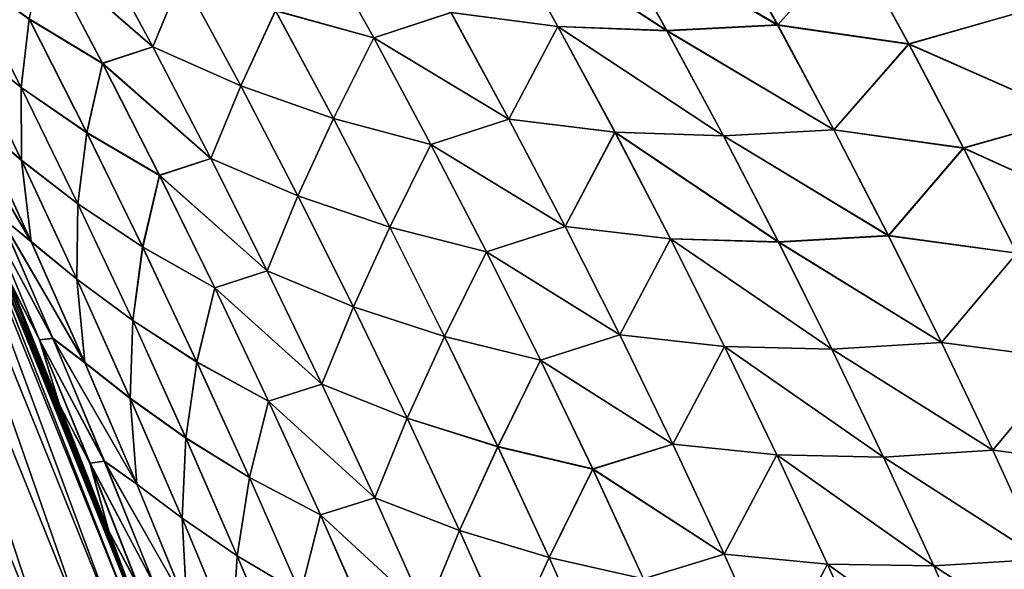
# Model space of a CAD drawing. Header units: metres. Extents: x -24 to 72, y -247 to 22.
# Tile 504 of 573: x 20.85 to 23.25, y 7.81 to 9.15. Entities that reach past the tile are written whole.
import ezdxf

# ---------------------------------------------------------------- set-up
doc = ezdxf.new("R2010")
doc.units = ezdxf.units.M
doc.layers.add('solid_509589_MEDIA_SW0001', color=7, linetype='CONTINUOUS')

msp = doc.modelspace()

# ---------------------------------------------------------------- linework, layer by layer
at = {"layer": 'solid_509589_MEDIA_SW0001'}
for points in [[(22.02066, 9.390613, 63.557362), (22.163872, 9.134949, 63.470268), (21.903521, 9.169097, 63.189781)], [(21.903809, 9.169229, 105.81076), (22.164143, 9.135214, 105.530151), (22.020956, 9.39102, 105.443146)], [(22.42967, 9.12434, 63.743595), (22.163872, 9.134949, 63.470268), (22.02066, 9.390613, 63.557362)], [(22.287914, 9.378455, 63.834629), (22.42967, 9.12434, 63.743595), (22.02066, 9.390613, 63.557362)], [(22.020956, 9.39102, 105.443146), (22.429943, 9.124721, 105.256714), (22.288227, 9.378981, 105.165741)], [(22.020956, 9.39102, 105.443146), (22.164143, 9.135214, 105.530151), (22.429943, 9.124721, 105.256714)], [(22.559044, 9.391588, 64.105431), (22.699715, 9.138352, 64.010101), (22.287914, 9.378455, 63.834629)], [(22.288227, 9.378981, 105.165741), (22.699986, 9.138881, 104.990089), (22.55937, 9.392266, 104.894798)], [(22.881985, 9.343307, 64.335266), (22.699715, 9.138352, 64.010101), (22.559044, 9.391588, 64.105431)], [(22.55937, 9.392266, 104.894798), (22.699986, 9.138881, 104.990089), (22.882429, 9.343886, 104.664894)], [(21.571869, 9.365022, 62.944424), (21.715103, 9.10707, 62.866211), (21.475967, 9.17325, 62.569386)], [(21.475996, 9.173627, 106.431198), (21.715233, 9.107334, 106.134308), (21.571995, 9.365422, 106.056229)], [(21.903521, 9.169097, 63.189781), (21.715103, 9.10707, 62.866211), (21.571869, 9.365022, 62.944424)], [(21.571995, 9.365422, 106.056229), (21.715233, 9.107334, 106.134308), (21.903809, 9.169229, 105.81076)], [(22.699715, 9.138352, 64.010101), (22.42967, 9.12434, 63.743595), (22.287914, 9.378455, 63.834629)], [(22.288227, 9.378981, 105.165741), (22.429943, 9.124721, 105.256714), (22.699986, 9.138881, 104.990089)], [(20.911449, 9.316534, 107.404778), (21.176882, 9.085365, 107.116028), (21.031399, 9.35619, 107.04866)], [(21.031446, 9.355807, 61.952156), (21.176893, 9.085114, 61.884579), (20.911669, 9.315918, 61.59597)], [(21.031399, 9.35619, 107.04866), (21.176882, 9.085365, 107.116028), (21.247686, 9.256873, 106.736099)], [(21.247643, 9.256596, 62.264618), (21.176893, 9.085114, 61.884579), (21.031446, 9.355807, 61.952156)], [(22.881985, 9.343307, 64.335266), (23.01922, 9.092092, 64.236984), (22.699715, 9.138352, 64.010101)], [(22.699986, 9.138881, 104.990089), (23.019587, 9.092525, 104.763153), (22.882429, 9.343886, 104.664894)], [(23.288431, 9.169052, 64.494072), (23.01922, 9.092092, 64.236984), (22.881985, 9.343307, 64.335266)], [(22.882429, 9.343886, 104.664894), (23.019587, 9.092525, 104.763153), (23.289181, 9.168988, 104.506226)], [(20.874971, 9.153642, 107.792473), (21.054295, 9.045064, 107.467491), (20.911449, 9.316534, 107.404778)], [(20.911669, 9.315918, 61.59597), (21.054466, 9.044581, 61.533028), (20.875202, 9.153076, 61.208134)], [(20.911449, 9.316534, 107.404778), (21.054295, 9.045064, 107.467491), (21.176882, 9.085365, 107.116028)], [(21.176893, 9.085114, 61.884579), (21.054466, 9.044581, 61.533028), (20.911669, 9.315918, 61.59597)], [(20.713997, 9.268438, 108.124588), (20.856005, 8.986139, 108.180634), (20.874971, 9.153642, 107.792473)], [(20.717659, 9.096659, 108.517227), (20.856005, 8.986139, 108.180634), (20.713997, 9.268438, 108.124588)], [(20.7141, 9.268147, 60.876175), (20.856062, 8.98597, 60.819859), (20.717566, 9.096814, 60.483387)], [(20.875202, 9.153076, 61.208134), (20.856062, 8.98597, 60.819859), (20.7141, 9.268147, 60.876175)], [(21.176882, 9.085365, 107.116028), (21.391041, 8.990177, 106.806366), (21.247686, 9.256873, 106.736099)], [(21.247643, 9.256596, 62.264618), (21.390978, 8.990026, 62.194172), (21.176893, 9.085114, 61.884579)], [(21.475967, 9.17325, 62.569386), (21.390978, 8.990026, 62.194172), (21.247643, 9.256596, 62.264618)], [(21.247686, 9.256873, 106.736099), (21.391041, 8.990177, 106.806366), (21.475996, 9.173627, 106.431198)], [(21.475967, 9.17325, 62.569386), (21.617268, 8.91029, 62.495934), (21.390978, 8.990026, 62.194172)], [(21.391041, 8.990177, 106.806366), (21.617304, 8.91054, 106.504494), (21.475996, 9.173627, 106.431198)], [(21.715103, 9.10707, 62.866211), (21.617268, 8.91029, 62.495934), (21.475967, 9.17325, 62.569386)], [(21.475996, 9.173627, 106.431198), (21.617304, 8.91054, 106.504494), (21.715233, 9.107334, 106.134308)], [(21.903521, 9.169097, 63.189781), (22.044636, 8.909135, 63.108009), (21.715103, 9.10707, 62.866211)], [(21.715233, 9.107334, 106.134308), (22.044897, 8.909142, 105.892418), (21.903809, 9.169229, 105.81076)], [(22.163872, 9.134949, 63.470268), (22.044636, 8.909135, 63.108009), (21.903521, 9.169097, 63.189781)], [(21.903809, 9.169229, 105.81076), (22.044897, 8.909142, 105.892418), (22.164143, 9.135214, 105.530151)], [(23.288431, 9.169052, 64.494072), (23.422056, 8.914513, 64.392632), (23.01922, 9.092092, 64.236984)], [(23.019587, 9.092525, 104.763153), (23.422678, 8.914325, 104.607643), (23.289181, 9.168988, 104.506226)], [(-21.143084, 7.695483), (-20.554821, 9.151412), (21.143084, 7.695483)], [(-20.554821, 9.151412), (20.554821, 9.151412), (21.143084, 7.695483)], [(20.541016, 9.14545, 130.963501), (20.499918, 9.127151, 131.192184), (21.08666, 7.674917, 131.192184)], [(21.128933, 7.690302, 130.963501), (20.554773, 9.151574, 130.73114), (20.541016, 9.14545, 130.963501)], [(21.128933, 7.690302, 130.963501), (20.541016, 9.14545, 130.963501), (21.08666, 7.674917, 131.192184)], [(20.58107, 9.09228, 109.90226), (20.554773, 9.151574, 130.73114), (21.143084, 7.695453, 130.73114)], [(21.128933, 7.690302, 130.963501), (21.143084, 7.695453, 130.73114), (20.554773, 9.151574, 130.73114)], [(21.100451, 7.811593, 58.638317), (21.143084, 7.695483), (20.554821, 9.151412)], [(21.003748, 8.067995, 58.722797), (21.100451, 7.811593, 58.638317), (20.554821, 9.151412)], [(20.90288, 8.32584, 58.811298), (21.003748, 8.067995, 58.722797), (20.554821, 9.151412)], [(20.798742, 8.582677, 58.90332), (20.90288, 8.32584, 58.811298), (20.554821, 9.151412)], [(20.856005, 8.986139, 108.180634), (21.015507, 8.876133, 107.851128), (20.874971, 9.153642, 107.792473)], [(20.875202, 9.153076, 61.208134), (21.01569, 8.875694, 61.149239), (20.856062, 8.98597, 60.819859)], [(20.874971, 9.153642, 107.792473), (21.015507, 8.876133, 107.851128), (21.054295, 9.045064, 107.467491)], [(21.054466, 9.044581, 61.533028), (21.01569, 8.875694, 61.149239), (20.875202, 9.153076, 61.208134)], [(20.499918, 9.127151, 131.192184), (20.432171, 9.096989, 131.413147), (21.016973, 7.649553, 131.413147)], [(21.08666, 7.674917, 131.192184), (20.499918, 9.127151, 131.192184), (21.016973, 7.649553, 131.413147)], [(22.163872, 9.134949, 63.470268), (22.303242, 8.877099, 63.384933), (22.044636, 8.909135, 63.108009)], [(22.044897, 8.909142, 105.892418), (22.303473, 8.877237, 105.615395), (22.164143, 9.135214, 105.530151)], [(22.567623, 8.867936, 63.6544), (22.303242, 8.877099, 63.384933), (22.163872, 9.134949, 63.470268)], [(22.42967, 9.12434, 63.743595), (22.567623, 8.867936, 63.6544), (22.163872, 9.134949, 63.470268)], [(22.164143, 9.135214, 105.530151), (22.567842, 8.868186, 105.34584), (22.429943, 9.124721, 105.256714)], [(22.164143, 9.135214, 105.530151), (22.303473, 8.877237, 105.615395), (22.567842, 8.868186, 105.34584)], [(22.699715, 9.138352, 64.010101), (22.836611, 8.882719, 63.916714), (22.42967, 9.12434, 63.743595)], [(22.836611, 8.882719, 63.916714), (22.567623, 8.867936, 63.6544), (22.42967, 9.12434, 63.743595)], [(22.429943, 9.124721, 105.256714), (22.836813, 8.883113, 105.083427), (22.699986, 9.138881, 104.990089)], [(22.429943, 9.124721, 105.256714), (22.567842, 8.868186, 105.34584), (22.836813, 8.883113, 105.083427)], [(23.01922, 9.092092, 64.236984), (22.836611, 8.882719, 63.916714), (22.699715, 9.138352, 64.010101)], [(22.699986, 9.138881, 104.990089), (22.836813, 8.883113, 105.083427), (23.019587, 9.092525, 104.763153)], [(20.432171, 9.096989, 131.413147), (20.338911, 9.055467, 131.622665), (20.921043, 7.614637, 131.622665)], [(21.016973, 7.649553, 131.413147), (20.432171, 9.096989, 131.413147), (20.921043, 7.614637, 131.622665)], [(20.717566, 9.096814, 60.483387), (20.856483, 8.80852, 60.430981), (20.744984, 8.904463, 60.089424)], [(20.856062, 8.98597, 60.819859), (20.856483, 8.80852, 60.430981), (20.717566, 9.096814, 60.483387)], [(20.717659, 9.096659, 108.517227), (20.856611, 8.808263, 108.569351), (20.856005, 8.986139, 108.180634)], [(20.745173, 8.904067, 108.910957), (20.856611, 8.808263, 108.569351), (20.717659, 9.096659, 108.517227)], [(21.715103, 9.10707, 62.866211), (21.854486, 8.84718, 62.789585), (21.617268, 8.91029, 62.495934)], [(21.617304, 8.91054, 106.504494), (21.854607, 8.847322, 106.2108), (21.715233, 9.107334, 106.134308)], [(22.044636, 8.909135, 63.108009), (21.854486, 8.84718, 62.789585), (21.715103, 9.10707, 62.866211)], [(21.715233, 9.107334, 106.134308), (21.854607, 8.847322, 106.2108), (22.044897, 8.909142, 105.892418)], [(20.691313, 8.838528, 110.000809), (20.58107, 9.09228, 109.90226), (21.143084, 7.695453, 130.73114)], [(21.054295, 9.045064, 107.467491), (21.3183, 8.812891, 107.181931), (21.176882, 9.085365, 107.116028)], [(21.176893, 9.085114, 61.884579), (21.318293, 8.81276, 61.818474), (21.054466, 9.044581, 61.533028)], [(21.176882, 9.085365, 107.116028), (21.3183, 8.812891, 107.181931), (21.391041, 8.990177, 106.806366)], [(21.390978, 8.990026, 62.194172), (21.318293, 8.81276, 61.818474), (21.176893, 9.085114, 61.884579)], [(23.01922, 9.092092, 64.236984), (23.152765, 8.838416, 64.140724), (22.836611, 8.882719, 63.916714)], [(22.836813, 8.883113, 105.083427), (23.153038, 8.83872, 104.85939), (23.019587, 9.092525, 104.763153)], [(23.422056, 8.914513, 64.392632), (23.152765, 8.838416, 64.140724), (23.01922, 9.092092, 64.236984)], [(23.019587, 9.092525, 104.763153), (23.153038, 8.83872, 104.85939), (23.422678, 8.914325, 104.607643)], [(20.921043, 7.614637, 131.622665), (20.338911, 9.055467, 131.622665), (20.800476, 7.570755, 131.817245)], [(21.015507, 8.876133, 107.851128), (21.193144, 8.77209, 107.528816), (21.054295, 9.045064, 107.467491)], [(21.054466, 9.044581, 61.533028), (21.193279, 8.771729, 61.471493), (21.01569, 8.875694, 61.149239)], [(21.054295, 9.045064, 107.467491), (21.193144, 8.77209, 107.528816), (21.3183, 8.812891, 107.181931)], [(21.318293, 8.81276, 61.818474), (21.193279, 8.771729, 61.471493), (21.054466, 9.044581, 61.533028)], [(20.856005, 8.986139, 108.180634), (20.993893, 8.702522, 108.235313), (21.015507, 8.876133, 107.851128)], [(20.856611, 8.808263, 108.569351), (20.993893, 8.702522, 108.235313), (20.856005, 8.986139, 108.180634)], [(20.856062, 8.98597, 60.819859), (20.993912, 8.702462, 60.764927), (20.856483, 8.80852, 60.430981)], [(21.01569, 8.875694, 61.149239), (20.993912, 8.702462, 60.764927), (20.856062, 8.98597, 60.819859)], [(21.390978, 8.990026, 62.194172), (21.530315, 8.7217, 62.125259), (21.318293, 8.81276, 61.818474)], [(21.3183, 8.812891, 107.181931), (21.530384, 8.721737, 106.875099), (21.391041, 8.990177, 106.806366)], [(21.617268, 8.91029, 62.495934), (21.530315, 8.7217, 62.125259), (21.390978, 8.990026, 62.194172)], [(21.391041, 8.990177, 106.806366), (21.530384, 8.721737, 106.875099), (21.617304, 8.91054, 106.504494)], [(20.880093, 8.610505, 60.040989), (20.802567, 8.673184, 59.69315), (20.668308, 8.97068, 59.738792)], [(20.744984, 8.904463, 60.089424), (20.880093, 8.610505, 60.040989), (20.668308, 8.97068, 59.738792)], [(20.668442, 8.970393, 109.261551), (20.880304, 8.610023, 108.959114), (20.745173, 8.904067, 108.910957)], [(20.668442, 8.970393, 109.261551), (20.802731, 8.672808, 109.3069), (20.880304, 8.610023, 108.959114)], [(20.856483, 8.80852, 60.430981), (20.880093, 8.610505, 60.040989), (20.744984, 8.904463, 60.089424)], [(21.617268, 8.91029, 62.495934), (21.75462, 8.645481, 62.424072), (21.530315, 8.7217, 62.125259)], [(21.530384, 8.721737, 106.875099), (21.754652, 8.645616, 106.576202), (21.617304, 8.91054, 106.504494)], [(21.854486, 8.84718, 62.789585), (21.75462, 8.645481, 62.424072), (21.617268, 8.91029, 62.495934)], [(21.617304, 8.91054, 106.504494), (21.754652, 8.645616, 106.576202), (21.854607, 8.847322, 106.2108)], [(22.044636, 8.909135, 63.108009), (22.181812, 8.647085, 63.027992), (21.854486, 8.84718, 62.789585)], [(21.854607, 8.847322, 106.2108), (22.182034, 8.64698, 105.972321), (22.044897, 8.909142, 105.892418)], [(22.303242, 8.877099, 63.384933), (22.181812, 8.647085, 63.027992), (22.044636, 8.909135, 63.108009)], [(22.044897, 8.909142, 105.892418), (22.182034, 8.64698, 105.972321), (22.303473, 8.877237, 105.615395)], [(23.422056, 8.914513, 64.392632), (23.551933, 8.65739, 64.293388), (23.152765, 8.838416, 64.140724)], [(23.153038, 8.83872, 104.85939), (23.552418, 8.657092, 104.706856), (23.422678, 8.914325, 104.607643)], [(20.745173, 8.904067, 108.910957), (20.880304, 8.610023, 108.959114), (20.856611, 8.808263, 108.569351)], [(22.836611, 8.882719, 63.916714), (22.969675, 8.624694, 63.825333), (22.567623, 8.867936, 63.6544)], [(22.567842, 8.868186, 105.34584), (22.969799, 8.624966, 105.174759), (22.836813, 8.883113, 105.083427)], [(23.152765, 8.838416, 64.140724), (22.969675, 8.624694, 63.825333), (22.836611, 8.882719, 63.916714)], [(22.836813, 8.883113, 105.083427), (22.969799, 8.624966, 105.174759), (23.153038, 8.83872, 104.85939)], [(20.993893, 8.702522, 108.235313), (21.15196, 8.597207, 107.908371), (21.015507, 8.876133, 107.851128)], [(21.01569, 8.875694, 61.149239), (21.152105, 8.596883, 61.091766), (20.993912, 8.702462, 60.764927)], [(21.015507, 8.876133, 107.851128), (21.15196, 8.597207, 107.908371), (21.193144, 8.77209, 107.528816)], [(21.193279, 8.771729, 61.471493), (21.152105, 8.596883, 61.091766), (21.01569, 8.875694, 61.149239)], [(22.303242, 8.877099, 63.384933), (22.438717, 8.617064, 63.301434), (22.181812, 8.647085, 63.027992)], [(22.182034, 8.64698, 105.972321), (22.438896, 8.617088, 105.698799), (22.303473, 8.877237, 105.615395)], [(22.701717, 8.609248, 63.567127), (22.438717, 8.617064, 63.301434), (22.303242, 8.877099, 63.384933)], [(22.567623, 8.867936, 63.6544), (22.701717, 8.609248, 63.567127), (22.303242, 8.877099, 63.384933)], [(22.303473, 8.877237, 105.615395), (22.701872, 8.60938, 105.433037), (22.567842, 8.868186, 105.34584)], [(22.303473, 8.877237, 105.615395), (22.438896, 8.617088, 105.698799), (22.701872, 8.60938, 105.433037)], [(22.969675, 8.624694, 63.825333), (22.701717, 8.609248, 63.567127), (22.567623, 8.867936, 63.6544)], [(22.567842, 8.868186, 105.34584), (22.701872, 8.60938, 105.433037), (22.969799, 8.624966, 105.174759)], [(20.697056, 8.82507, 110.005928), (20.691313, 8.838528, 110.000809), (21.143084, 7.695453, 130.73114)], [(21.854486, 8.84718, 62.789585), (21.989973, 8.585349, 62.714626), (21.75462, 8.645481, 62.424072)], [(21.754652, 8.645616, 106.576202), (21.990072, 8.58538, 106.285629), (21.854607, 8.847322, 106.2108)], [(22.181812, 8.647085, 63.027992), (21.989973, 8.585349, 62.714626), (21.854486, 8.84718, 62.789585)], [(21.854607, 8.847322, 106.2108), (21.990072, 8.58538, 106.285629), (22.182034, 8.64698, 105.972321)], [(23.152765, 8.838416, 64.140724), (23.282558, 8.582288, 64.046547), (22.969675, 8.624694, 63.825333)], [(22.969799, 8.624966, 105.174759), (23.28273, 8.582474, 104.953529), (23.153038, 8.83872, 104.85939)], [(23.551933, 8.65739, 64.293388), (23.282558, 8.582288, 64.046547), (23.152765, 8.838416, 64.140724)], [(23.153038, 8.83872, 104.85939), (23.28273, 8.582474, 104.953529), (23.552418, 8.657092, 104.706856)], [(20.798338, 8.583654, 110.095947), (20.697056, 8.82507, 110.005928), (21.143084, 7.695453, 130.73114)], [(20.856483, 8.80852, 60.430981), (20.99122, 8.518993, 60.379982), (20.880093, 8.610505, 60.040989)], [(20.993912, 8.702462, 60.764927), (20.99122, 8.518993, 60.379982), (20.856483, 8.80852, 60.430981)], [(20.856611, 8.808263, 108.569351), (20.991373, 8.518646, 108.620094), (20.993893, 8.702522, 108.235313)], [(20.880304, 8.610023, 108.959114), (20.991373, 8.518646, 108.620094), (20.856611, 8.808263, 108.569351)], [(21.193144, 8.77209, 107.528816), (21.455614, 8.53876, 107.2463), (21.3183, 8.812891, 107.181931)], [(21.318293, 8.81276, 61.818474), (21.455595, 8.538737, 61.753914), (21.193279, 8.771729, 61.471493)], [(21.530315, 8.7217, 62.125259), (21.455595, 8.538737, 61.753914), (21.318293, 8.81276, 61.818474)], [(21.3183, 8.812891, 107.181931), (21.455614, 8.53876, 107.2463), (21.530384, 8.721737, 106.875099)], [(21.15196, 8.597207, 107.908371), (21.327955, 8.497602, 107.588676), (21.193144, 8.77209, 107.528816)], [(21.193279, 8.771729, 61.471493), (21.328066, 8.497352, 61.411434), (21.152105, 8.596883, 61.091766)], [(21.193144, 8.77209, 107.528816), (21.327955, 8.497602, 107.588676), (21.455614, 8.53876, 107.2463)], [(21.455595, 8.538737, 61.753914), (21.328066, 8.497352, 61.411434), (21.193279, 8.771729, 61.471493)], [(21.530315, 8.7217, 62.125259), (21.665611, 8.451612, 62.057945), (21.455595, 8.538737, 61.753914)], [(21.455614, 8.53876, 107.2463), (21.665678, 8.451547, 106.942245), (21.530384, 8.721737, 106.875099)], [(21.75462, 8.645481, 62.424072), (21.665611, 8.451612, 62.057945), (21.530315, 8.7217, 62.125259)], [(21.530384, 8.721737, 106.875099), (21.665678, 8.451547, 106.942245), (21.754652, 8.645616, 106.576202)], [(20.993912, 8.702462, 60.764927), (21.127611, 8.417621, 60.711441), (20.99122, 8.518993, 60.379982)], [(20.991373, 8.518646, 108.620094), (21.127617, 8.417583, 108.288567), (20.993893, 8.702522, 108.235313)], [(20.993893, 8.702522, 108.235313), (21.127617, 8.417583, 108.288567), (21.15196, 8.597207, 107.908371)], [(21.152105, 8.596883, 61.091766), (21.127611, 8.417621, 60.711441), (20.993912, 8.702462, 60.764927)], [(20.802567, 8.673184, 59.69315), (20.93261, 8.374679, 59.64888), (20.773603, 8.670651, 59.333504)], [(20.773603, 8.670651, 59.333504), (20.900652, 8.370866, 59.29248), (20.825279, 8.519058, 58.954659)], [(20.93261, 8.374679, 59.64888), (20.900652, 8.370866, 59.29248), (20.773603, 8.670651, 59.333504)], [(20.773708, 8.670402, 109.66642), (20.932795, 8.374228, 109.350899), (20.802731, 8.672808, 109.3069)], [(20.773708, 8.670402, 109.66642), (20.900784, 8.370542, 109.707169), (20.932795, 8.374228, 109.350899)], [(20.825375, 8.518826, 110.044998), (20.900784, 8.370542, 109.707169), (20.773708, 8.670402, 109.66642)], [(21.01096, 8.315423, 59.993969), (20.93261, 8.374679, 59.64888), (20.802567, 8.673184, 59.69315)], [(20.880093, 8.610505, 60.040989), (21.01096, 8.315423, 59.993969), (20.802567, 8.673184, 59.69315)], [(20.802731, 8.672808, 109.3069), (21.011189, 8.31487, 109.005882), (20.880304, 8.610023, 108.959114)], [(20.802731, 8.672808, 109.3069), (20.932795, 8.374228, 109.350899), (21.011189, 8.31487, 109.005882)], [(21.75462, 8.645481, 62.424072), (21.887981, 8.37882, 62.353878), (21.665611, 8.451612, 62.057945)], [(21.665678, 8.451547, 106.942245), (21.888, 8.378851, 106.646255), (21.754652, 8.645616, 106.576202)], [(21.989973, 8.585349, 62.714626), (21.887981, 8.37882, 62.353878), (21.75462, 8.645481, 62.424072)], [(21.754652, 8.645616, 106.576202), (21.888, 8.378851, 106.646255), (21.990072, 8.58538, 106.285629)], [(22.181812, 8.647085, 63.027992), (22.315001, 8.382944, 62.949802), (21.989973, 8.585349, 62.714626)], [(21.990072, 8.58538, 106.285629), (22.315174, 8.382739, 106.0504), (22.182034, 8.64698, 105.972321)], [(22.438717, 8.617064, 63.301434), (22.315001, 8.382944, 62.949802), (22.181812, 8.647085, 63.027992)], [(22.182034, 8.64698, 105.972321), (22.315174, 8.382739, 106.0504), (22.438896, 8.617088, 105.698799)], [(22.438717, 8.617064, 63.301434), (22.570244, 8.354846, 63.219841), (22.315001, 8.382944, 62.949802)], [(22.315174, 8.382739, 106.0504), (22.570366, 8.354767, 105.780304), (22.438896, 8.617088, 105.698799)], [(22.831898, 8.348276, 63.48185), (22.570244, 8.354846, 63.219841), (22.438717, 8.617064, 63.301434)], [(22.701717, 8.609248, 63.567127), (22.831898, 8.348276, 63.48185), (22.438717, 8.617064, 63.301434)], [(22.438896, 8.617088, 105.698799), (22.831982, 8.348302, 105.51825), (22.701872, 8.60938, 105.433037)], [(22.438896, 8.617088, 105.698799), (22.570366, 8.354767, 105.780304), (22.831982, 8.348302, 105.51825)], [(22.969675, 8.624694, 63.825333), (23.098852, 8.364281, 63.736042), (22.701717, 8.609248, 63.567127)], [(22.701872, 8.60938, 105.433037), (23.098892, 8.364442, 105.264), (22.969799, 8.624966, 105.174759)], [(23.282558, 8.582288, 64.046547), (23.098852, 8.364281, 63.736042), (22.969675, 8.624694, 63.825333)], [(22.969799, 8.624966, 105.174759), (23.098892, 8.364442, 105.264), (23.28273, 8.582474, 104.953529)], [(20.99122, 8.518993, 60.379982), (21.01096, 8.315423, 59.993969), (20.880093, 8.610505, 60.040989)], [(20.880304, 8.610023, 108.959114), (21.011189, 8.31487, 109.005882), (20.991373, 8.518646, 108.620094)], [(21.152105, 8.596883, 61.091766), (21.284407, 8.316643, 61.035789), (21.127611, 8.417621, 60.711441)], [(21.127617, 8.417583, 108.288567), (21.284288, 8.316864, 107.964149), (21.15196, 8.597207, 107.908371)], [(21.15196, 8.597207, 107.908371), (21.284288, 8.316864, 107.964149), (21.327955, 8.497602, 107.588676)], [(21.328066, 8.497352, 61.411434), (21.284407, 8.316643, 61.035789), (21.152105, 8.596883, 61.091766)], [(23.098852, 8.364281, 63.736042), (22.831898, 8.348276, 63.48185), (22.701717, 8.609248, 63.567127)], [(22.701872, 8.60938, 105.433037), (22.831982, 8.348302, 105.51825), (23.098892, 8.364442, 105.264)], [(20.90274, 8.32619, 110.18795), (20.798338, 8.583654, 110.095947), (21.143084, 7.695453, 130.73114)], [(20.825375, 8.518826, 110.044998), (20.798338, 8.583654, 110.095947), (20.90274, 8.32619, 110.18795)], [(20.825279, 8.519058, 58.954659), (20.90288, 8.32584, 58.811298), (20.798742, 8.582677, 58.90332)], [(21.989973, 8.585349, 62.714626), (22.121513, 8.321575, 62.641403), (21.887981, 8.37882, 62.353878)], [(21.888, 8.378851, 106.646255), (22.121582, 8.321506, 106.358734), (21.990072, 8.58538, 106.285629)], [(22.315001, 8.382944, 62.949802), (22.121513, 8.321575, 62.641403), (21.989973, 8.585349, 62.714626)], [(21.990072, 8.58538, 106.285629), (22.121582, 8.321506, 106.358734), (22.315174, 8.382739, 106.0504)], [(23.282558, 8.582288, 64.046547), (23.408543, 8.323712, 63.954548), (23.098852, 8.364281, 63.736042)], [(23.098892, 8.364442, 105.264), (23.408611, 8.323792, 105.045494), (23.28273, 8.582474, 104.953529)], [(21.327955, 8.497602, 107.588676), (21.588778, 8.26297, 107.309074), (21.455614, 8.53876, 107.2463)], [(21.455595, 8.538737, 61.753914), (21.588755, 8.263042, 61.690968), (21.328066, 8.497352, 61.411434)], [(21.665611, 8.451612, 62.057945), (21.588755, 8.263042, 61.690968), (21.455595, 8.538737, 61.753914)], [(21.455614, 8.53876, 107.2463), (21.588778, 8.26297, 107.309074), (21.665678, 8.451547, 106.942245)], [(20.825279, 8.519058, 58.954659), (20.949385, 8.212038, 58.916649), (20.90288, 8.32584, 58.811298)], [(20.900652, 8.370866, 59.29248), (20.949385, 8.212038, 58.916649), (20.825279, 8.519058, 58.954659)], [(20.825375, 8.518826, 110.044998), (20.90274, 8.32619, 110.18795), (20.949501, 8.211741, 110.082756)], [(20.825375, 8.518826, 110.044998), (20.949501, 8.211741, 110.082756), (20.900784, 8.370542, 109.707169)], [(20.99122, 8.518993, 60.379982), (21.121727, 8.228237, 60.330437), (21.01096, 8.315423, 59.993969)], [(21.127611, 8.417621, 60.711441), (21.121727, 8.228237, 60.330437), (20.99122, 8.518993, 60.379982)], [(20.991373, 8.518646, 108.620094), (21.121895, 8.227816, 108.669411), (21.127617, 8.417583, 108.288567)], [(21.011189, 8.31487, 109.005882), (21.121895, 8.227816, 108.669411), (20.991373, 8.518646, 108.620094)], [(21.284288, 8.316864, 107.964149), (21.458685, 8.221605, 107.647018), (21.327955, 8.497602, 107.588676)], [(21.328066, 8.497352, 61.411434), (21.458776, 8.221453, 61.352913), (21.284407, 8.316643, 61.035789)], [(21.327955, 8.497602, 107.588676), (21.458685, 8.221605, 107.647018), (21.588778, 8.26297, 107.309074)], [(21.588755, 8.263042, 61.690968), (21.458776, 8.221453, 61.352913), (21.328066, 8.497352, 61.411434)], [(21.665611, 8.451612, 62.057945), (21.796818, 8.179767, 61.99231), (21.588755, 8.263042, 61.690968)], [(21.588778, 8.26297, 107.309074), (21.796873, 8.179609, 107.007736), (21.665678, 8.451547, 106.942245)], [(21.887981, 8.37882, 62.353878), (21.796818, 8.179767, 61.99231), (21.665611, 8.451612, 62.057945)], [(21.665678, 8.451547, 106.942245), (21.796873, 8.179609, 107.007736), (21.888, 8.378851, 106.646255)], [(21.127611, 8.417621, 60.711441), (21.257107, 8.131452, 60.659451), (21.121727, 8.228237, 60.330437)], [(21.121895, 8.227816, 108.669411), (21.257132, 8.131332, 108.340355), (21.127617, 8.417583, 108.288567)], [(21.284407, 8.316643, 61.035789), (21.257107, 8.131452, 60.659451), (21.127611, 8.417621, 60.711441)], [(21.127617, 8.417583, 108.288567), (21.257132, 8.131332, 108.340355), (21.284288, 8.316864, 107.964149)], [(21.887981, 8.37882, 62.353878), (22.0173, 8.110312, 62.285423), (21.796818, 8.179767, 61.99231)], [(21.796873, 8.179609, 107.007736), (22.017302, 8.11025, 106.714577), (21.888, 8.378851, 106.646255)], [(22.121513, 8.321575, 62.641403), (22.0173, 8.110312, 62.285423), (21.887981, 8.37882, 62.353878)], [(21.888, 8.378851, 106.646255), (22.017302, 8.11025, 106.714577), (22.121582, 8.321506, 106.358734)], [(22.315001, 8.382944, 62.949802), (22.444147, 8.116719, 62.873516), (22.121513, 8.321575, 62.641403)], [(22.121582, 8.321506, 106.358734), (22.444271, 8.116426, 106.126587), (22.315174, 8.382739, 106.0504)], [(22.570244, 8.354846, 63.219841), (22.444147, 8.116719, 62.873516), (22.315001, 8.382944, 62.949802)], [(22.315174, 8.382739, 106.0504), (22.444271, 8.116426, 106.126587), (22.570366, 8.354767, 105.780304)], [(20.93261, 8.374679, 59.64888), (21.05839, 8.075169, 59.606026), (20.900652, 8.370866, 59.29248)], [(20.900652, 8.370866, 59.29248), (21.023525, 8.0702, 59.252823), (20.949385, 8.212038, 58.916649)], [(21.05839, 8.075169, 59.606026), (21.023525, 8.0702, 59.252823), (20.900652, 8.370866, 59.29248)], [(20.900784, 8.370542, 109.707169), (21.058586, 8.07466, 109.393524), (20.932795, 8.374228, 109.350899)], [(20.900784, 8.370542, 109.707169), (21.023672, 8.069818, 109.746605), (21.058586, 8.07466, 109.393524)], [(20.949501, 8.211741, 110.082756), (21.023672, 8.069818, 109.746605), (20.900784, 8.370542, 109.707169)], [(21.137539, 8.019225, 59.948406), (21.05839, 8.075169, 59.606026), (20.93261, 8.374679, 59.64888)], [(21.01096, 8.315423, 59.993969), (21.137539, 8.019225, 59.948406), (20.93261, 8.374679, 59.64888)], [(20.932795, 8.374228, 109.350899), (21.137774, 8.018618, 109.051224), (21.011189, 8.31487, 109.005882)], [(20.932795, 8.374228, 109.350899), (21.058586, 8.07466, 109.393524), (21.137774, 8.018618, 109.051224)], [(22.570244, 8.354846, 63.219841), (22.697773, 8.090452, 63.140232), (22.444147, 8.116719, 62.873516)], [(22.444271, 8.116426, 106.126587), (22.697834, 8.090281, 105.859833), (22.570366, 8.354767, 105.780304)], [(22.958113, 8.085032, 63.39864), (22.697773, 8.090452, 63.140232), (22.570244, 8.354846, 63.219841)], [(22.831898, 8.348276, 63.48185), (22.958113, 8.085032, 63.39864), (22.570244, 8.354846, 63.219841)], [(22.570366, 8.354767, 105.780304), (22.958124, 8.084963, 105.601395), (22.831982, 8.348302, 105.51825)], [(22.570366, 8.354767, 105.780304), (22.697834, 8.090281, 105.859833), (22.958124, 8.084963, 105.601395)], [(23.098852, 8.364281, 63.736042), (23.224087, 8.10149, 63.648914), (22.831898, 8.348276, 63.48185)], [(22.831982, 8.348302, 105.51825), (23.224043, 8.101552, 105.351082), (23.098892, 8.364442, 105.264)], [(23.408543, 8.323712, 63.954548), (23.224087, 8.10149, 63.648914), (23.098852, 8.364281, 63.736042)], [(23.098892, 8.364442, 105.264), (23.224043, 8.101552, 105.351082), (23.408611, 8.323792, 105.045494)], [(23.224087, 8.10149, 63.648914), (22.958113, 8.085032, 63.39864), (22.831898, 8.348276, 63.48185)], [(22.831982, 8.348302, 105.51825), (22.958124, 8.084963, 105.601395), (23.224043, 8.101552, 105.351082)], [(21.003847, 8.067739, 110.276436), (20.90274, 8.32619, 110.18795), (21.143084, 7.695453, 130.73114)], [(20.949501, 8.211741, 110.082756), (20.90274, 8.32619, 110.18795), (21.003847, 8.067739, 110.276436)], [(20.949385, 8.212038, 58.916649), (21.003748, 8.067995, 58.722797), (20.90288, 8.32584, 58.811298)], [(21.121727, 8.228237, 60.330437), (21.137539, 8.019225, 59.948406), (21.01096, 8.315423, 59.993969)], [(21.011189, 8.31487, 109.005882), (21.137774, 8.018618, 109.051224), (21.121895, 8.227816, 108.669411)], [(21.284407, 8.316643, 61.035789), (21.412542, 8.034983, 60.98135), (21.257107, 8.131452, 60.659451)], [(21.257132, 8.131332, 108.340355), (21.412445, 8.035116, 108.018402), (21.284288, 8.316864, 107.964149)], [(21.284288, 8.316864, 107.964149), (21.412445, 8.035116, 108.018402), (21.458685, 8.221605, 107.647018)], [(21.458776, 8.221453, 61.352913), (21.412542, 8.034983, 60.98135), (21.284407, 8.316643, 61.035789)], [(22.121513, 8.321575, 62.641403), (22.249058, 8.055867, 62.569984), (22.0173, 8.110312, 62.285423)], [(22.017302, 8.11025, 106.714577), (22.249094, 8.05571, 106.430038), (22.121582, 8.321506, 106.358734)], [(22.444147, 8.116719, 62.873516), (22.249058, 8.055867, 62.569984), (22.121513, 8.321575, 62.641403)], [(22.121582, 8.321506, 106.358734), (22.249094, 8.05571, 106.430038), (22.444271, 8.116426, 106.126587)], [(23.224043, 8.101552, 105.351082), (23.530634, 8.062693, 105.135216), (23.408611, 8.323792, 105.045494)], [(23.408543, 8.323712, 63.954548), (23.530666, 8.062708, 63.864788), (23.224087, 8.10149, 63.648914)], [(21.458685, 8.221605, 107.647018), (21.717743, 7.985538, 107.370193), (21.588778, 8.26297, 107.309074)], [(21.588755, 8.263042, 61.690968), (21.717724, 7.985692, 61.6297), (21.458776, 8.221453, 61.352913)], [(21.796818, 8.179767, 61.99231), (21.717724, 7.985692, 61.6297), (21.588755, 8.263042, 61.690968)], [(21.588778, 8.26297, 107.309074), (21.717743, 7.985538, 107.370193), (21.796873, 8.179609, 107.007736)], [(20.949385, 8.212038, 58.916649), (21.069233, 7.904223, 58.880005), (21.003748, 8.067995, 58.722797)], [(21.023525, 8.0702, 59.252823), (21.069233, 7.904223, 58.880005), (20.949385, 8.212038, 58.916649)], [(20.949501, 8.211741, 110.082756), (21.003847, 8.067739, 110.276436), (21.069363, 7.90388, 110.119186)], [(20.949501, 8.211741, 110.082756), (21.069363, 7.90388, 110.119186), (21.023672, 8.069818, 109.746605)], [(21.121727, 8.228237, 60.330437), (21.247955, 7.936262, 60.282394), (21.137539, 8.019225, 59.948406)], [(21.257107, 8.131452, 60.659451), (21.247955, 7.936262, 60.282394), (21.121727, 8.228237, 60.330437)], [(21.121895, 8.227816, 108.669411), (21.248129, 7.935784, 108.717255), (21.257132, 8.131332, 108.340355)], [(21.137774, 8.018618, 109.051224), (21.248129, 7.935784, 108.717255), (21.121895, 8.227816, 108.669411)], [(21.412445, 8.035116, 108.018402), (21.585285, 7.944114, 107.703789), (21.458685, 8.221605, 107.647018)], [(21.458776, 8.221453, 61.352913), (21.585367, 7.944045, 61.295982), (21.412542, 8.034983, 60.98135)], [(21.458685, 8.221605, 107.647018), (21.585285, 7.944114, 107.703789), (21.717743, 7.985538, 107.370193)], [(21.717724, 7.985692, 61.6297), (21.585367, 7.944045, 61.295982), (21.458776, 8.221453, 61.352913)], [(21.796818, 8.179767, 61.99231), (21.923883, 7.906177, 61.928406), (21.717724, 7.985692, 61.6297)], [(21.717743, 7.985538, 107.370193), (21.923923, 7.905944, 107.071503), (21.796873, 8.179609, 107.007736)], [(22.0173, 8.110312, 62.285423), (21.923883, 7.906177, 61.928406), (21.796818, 8.179767, 61.99231)], [(21.796873, 8.179609, 107.007736), (21.923923, 7.905944, 107.071503), (22.017302, 8.11025, 106.714577)], [(21.257107, 8.131452, 60.659451), (21.382351, 7.843968, 60.609005), (21.247955, 7.936262, 60.282394)], [(21.248129, 7.935784, 108.717255), (21.382387, 7.843784, 108.390617), (21.257132, 8.131332, 108.340355)], [(21.412542, 8.034983, 60.98135), (21.382351, 7.843968, 60.609005), (21.257107, 8.131452, 60.659451)], [(21.257132, 8.131332, 108.340355), (21.382387, 7.843784, 108.390617), (21.412445, 8.035116, 108.018402)], [(22.444147, 8.116719, 62.873516), (22.569202, 7.848433, 62.799202), (22.249058, 8.055867, 62.569984)], [(22.249094, 8.05571, 106.430038), (22.569273, 7.848066, 106.200806), (22.444271, 8.116426, 106.126587)], [(22.697773, 8.090452, 63.140232), (22.569202, 7.848433, 62.799202), (22.444147, 8.116719, 62.873516)], [(22.444271, 8.116426, 106.126587), (22.569273, 7.848066, 106.200806), (22.697834, 8.090281, 105.859833)], [(22.0173, 8.110312, 62.285423), (22.14253, 7.839977, 62.218769), (21.923883, 7.906177, 61.928406)], [(21.923923, 7.905944, 107.071503), (22.142508, 7.839839, 106.78112), (22.017302, 8.11025, 106.714577)], [(22.249058, 8.055867, 62.569984), (22.14253, 7.839977, 62.218769), (22.0173, 8.110312, 62.285423)], [(22.017302, 8.11025, 106.714577), (22.142508, 7.839839, 106.78112), (22.249094, 8.05571, 106.430038)], [(22.697773, 8.090452, 63.140232), (22.821251, 7.823907, 63.062675), (22.569202, 7.848433, 62.799202)], [(22.569273, 7.848066, 106.200806), (22.821251, 7.823659, 105.937309), (22.697834, 8.090281, 105.859833)], [(23.080309, 7.819541, 63.317577), (22.821251, 7.823907, 63.062675), (22.697773, 8.090452, 63.140232)], [(22.958113, 8.085032, 63.39864), (23.080309, 7.819541, 63.317577), (22.697773, 8.090452, 63.140232)], [(22.697834, 8.090281, 105.859833), (23.080248, 7.819394, 105.682396), (22.958124, 8.084963, 105.601395)], [(22.697834, 8.090281, 105.859833), (22.821251, 7.823659, 105.937309), (23.080248, 7.819394, 105.682396)], [(23.224087, 8.10149, 63.648914), (23.345325, 7.836353, 63.564034), (22.958113, 8.085032, 63.39864)], [(22.958124, 8.084963, 105.601395), (23.3452, 7.836331, 105.435913), (23.224043, 8.101552, 105.351082)], [(23.224043, 8.101552, 105.351082), (23.3452, 7.836331, 105.435913), (23.530634, 8.062693, 105.135216)], [(23.530666, 8.062708, 63.864788), (23.345325, 7.836353, 63.564034), (23.224087, 8.10149, 63.648914)], [(21.069233, 7.904223, 58.880005), (21.100451, 7.811593, 58.638317), (21.003748, 8.067995, 58.722797)], [(21.100733, 7.810831, 110.360893), (21.003847, 8.067739, 110.276436), (21.143084, 7.695453, 130.73114)], [(21.069363, 7.90388, 110.119186), (21.003847, 8.067739, 110.276436), (21.100733, 7.810831, 110.360893)], [(21.05839, 8.075169, 59.606026), (21.179857, 7.774652, 59.564617), (21.023525, 8.0702, 59.252823)], [(21.023525, 8.0702, 59.252823), (21.142181, 7.768649, 59.214539), (21.069233, 7.904223, 58.880005)], [(21.179857, 7.774652, 59.564617), (21.142181, 7.768649, 59.214539), (21.023525, 8.0702, 59.252823)], [(21.023672, 8.069818, 109.746605), (21.180059, 7.774106, 109.434746), (21.058586, 8.07466, 109.393524)], [(21.023672, 8.069818, 109.746605), (21.142334, 7.768228, 109.784691), (21.180059, 7.774106, 109.434746)], [(21.069363, 7.90388, 110.119186), (21.142334, 7.768228, 109.784691), (21.023672, 8.069818, 109.746605)], [(21.259783, 7.721911, 59.904339), (21.179857, 7.774652, 59.564617), (21.05839, 8.075169, 59.606026)], [(21.137539, 8.019225, 59.948406), (21.259783, 7.721911, 59.904339), (21.05839, 8.075169, 59.606026)], [(21.058586, 8.07466, 109.393524), (21.260015, 7.721268, 109.095108), (21.137774, 8.018618, 109.051224)], [(21.058586, 8.07466, 109.393524), (21.180059, 7.774106, 109.434746), (21.260015, 7.721268, 109.095108)], [(23.345325, 7.836353, 63.564034), (23.080309, 7.819541, 63.317577), (22.958113, 8.085032, 63.39864)], [(22.958124, 8.084963, 105.601395), (23.080248, 7.819394, 105.682396), (23.3452, 7.836331, 105.435913)], [(22.142508, 7.839839, 106.78112), (22.372559, 7.788018, 106.499481), (22.249094, 8.05571, 106.430038)], [(22.249058, 8.055867, 62.569984), (22.372559, 7.788247, 62.500435), (22.14253, 7.839977, 62.218769)], [(22.569202, 7.848433, 62.799202), (22.372559, 7.788247, 62.500435), (22.249058, 8.055867, 62.569984)], [(22.249094, 8.05571, 106.430038), (22.372559, 7.788018, 106.499481), (22.569273, 7.848066, 106.200806)], [(21.247955, 7.936262, 60.282394), (21.259783, 7.721911, 59.904339), (21.137539, 8.019225, 59.948406)], [(21.137774, 8.018618, 109.051224), (21.260015, 7.721268, 109.095108), (21.248129, 7.935784, 108.717255)], [(21.412542, 8.034983, 60.98135), (21.536465, 7.751915, 60.928505), (21.382351, 7.843968, 60.609005)], [(21.382387, 7.843784, 108.390617), (21.536379, 7.751979, 108.071091), (21.412445, 8.035116, 108.018402)], [(21.412445, 8.035116, 108.018402), (21.536379, 7.751979, 108.071091), (21.585285, 7.944114, 107.703789)], [(21.585367, 7.944045, 61.295982), (21.536465, 7.751915, 60.928505), (21.412542, 8.034983, 60.98135)], [(21.585285, 7.944114, 107.703789), (21.842459, 7.706482, 107.429588), (21.717743, 7.985538, 107.370193)], [(21.717724, 7.985692, 61.6297), (21.842451, 7.706699, 61.57016), (21.585367, 7.944045, 61.295982)], [(21.923883, 7.906177, 61.928406), (21.842451, 7.706699, 61.57016), (21.717724, 7.985692, 61.6297)], [(21.717743, 7.985538, 107.370193), (21.842459, 7.706482, 107.429588), (21.923923, 7.905944, 107.071503)], [(21.536379, 7.751979, 108.071091), (21.707706, 7.665146, 107.758934), (21.585285, 7.944114, 107.703789)], [(21.585285, 7.944114, 107.703789), (21.707706, 7.665146, 107.758934), (21.842459, 7.706482, 107.429588)], [(21.247955, 7.936262, 60.282394), (21.369858, 7.64307, 60.235886), (21.259783, 7.721911, 59.904339)], [(21.382351, 7.843968, 60.609005), (21.369858, 7.64307, 60.235886), (21.247955, 7.936262, 60.282394)], [(21.248129, 7.935784, 108.717255), (21.370028, 7.642553, 108.763588), (21.382387, 7.843784, 108.390617)], [(21.260015, 7.721268, 109.095108), (21.370028, 7.642553, 108.763588), (21.248129, 7.935784, 108.717255)], [(21.585367, 7.944045, 61.295982), (21.707787, 7.665142, 61.240696), (21.536465, 7.751915, 60.928505)], [(21.842451, 7.706699, 61.57016), (21.707787, 7.665142, 61.240696), (21.585367, 7.944045, 61.295982)], [(21.069233, 7.904223, 58.880005), (21.184786, 7.595602, 58.84473), (21.100451, 7.811593, 58.638317)], [(21.142181, 7.768649, 59.214539), (21.184786, 7.595602, 58.84473), (21.069233, 7.904223, 58.880005)], [(21.069363, 7.90388, 110.119186), (21.100733, 7.810831, 110.360893), (21.184921, 7.595227, 110.154289)], [(21.069363, 7.90388, 110.119186), (21.184921, 7.595227, 110.154289), (21.142334, 7.768228, 109.784691)], [(21.923883, 7.906177, 61.928406), (22.046759, 7.630864, 61.866295), (21.842451, 7.706699, 61.57016)], [(21.842459, 7.706482, 107.429588), (22.046776, 7.630572, 107.133492), (21.923923, 7.905944, 107.071503)], [(22.14253, 7.839977, 62.218769), (22.046759, 7.630864, 61.866295), (21.923883, 7.906177, 61.928406)], [(21.923923, 7.905944, 107.071503), (22.046776, 7.630572, 107.133492), (22.142508, 7.839839, 106.78112)], [(22.569202, 7.848433, 62.799202), (22.690113, 7.57811, 62.726929), (22.372559, 7.788247, 62.500435)], [(22.821251, 7.823907, 63.062675), (22.690113, 7.57811, 62.726929), (22.569202, 7.848433, 62.799202)], [(21.382351, 7.843968, 60.609005), (21.503298, 7.555171, 60.560143), (21.369858, 7.64307, 60.235886)], [(21.370028, 7.642553, 108.763588), (21.503336, 7.554941, 108.439331), (21.382387, 7.843784, 108.390617)], [(21.536465, 7.751915, 60.928505), (21.503298, 7.555171, 60.560143), (21.382351, 7.843968, 60.609005)], [(21.382387, 7.843784, 108.390617), (21.503336, 7.554941, 108.439331), (21.536379, 7.751979, 108.071091)], [(22.14253, 7.839977, 62.218769), (22.263617, 7.567834, 62.153973), (22.046759, 7.630864, 61.866295)], [(22.046776, 7.630572, 107.133492), (22.263567, 7.567638, 106.84581), (22.142508, 7.839839, 106.78112)], [(22.142508, 7.839839, 106.78112), (22.263567, 7.567638, 106.84581), (22.372559, 7.788018, 106.499481)], [(22.372559, 7.788247, 62.500435), (22.263617, 7.567834, 62.153973), (22.14253, 7.839977, 62.218769)], [(22.372559, 7.788018, 106.499481), (22.690128, 7.577689, 106.272995), (22.569273, 7.848066, 106.200806)], [(22.569273, 7.848066, 106.200806), (22.690128, 7.577689, 106.272995), (22.821251, 7.823659, 105.937309)], [(23.080248, 7.819394, 105.682396), (23.462311, 7.568814, 105.51844), (23.3452, 7.836331, 105.435913)], [(23.345325, 7.836353, 63.564034), (23.462515, 7.568902, 63.481468), (23.080309, 7.819541, 63.317577)], [(21.100451, 7.811593, 58.638317), (21.192217, 7.559095, 58.558357), (21.143084, 7.695483)], [(21.184786, 7.595602, 58.84473), (21.192217, 7.559095, 58.558357), (21.100451, 7.811593, 58.638317)], [(22.821251, 7.823907, 63.062675), (22.940626, 7.555239, 62.987244), (22.690113, 7.57811, 62.726929)], [(22.690128, 7.577689, 106.272995), (22.940563, 7.554934, 106.012672), (22.821251, 7.823659, 105.937309)], [(23.198433, 7.551837, 63.238731), (22.940626, 7.555239, 62.987244), (22.821251, 7.823907, 63.062675)], [(23.080309, 7.819541, 63.317577), (23.198433, 7.551837, 63.238731), (22.821251, 7.823907, 63.062675)], [(22.821251, 7.823659, 105.937309), (23.198303, 7.551629, 105.761185), (23.080248, 7.819394, 105.682396)], [(22.821251, 7.823659, 105.937309), (22.940563, 7.554934, 106.012672), (23.198303, 7.551629, 105.761185)], [(23.080248, 7.819394, 105.682396), (23.198303, 7.551629, 105.761185), (23.462311, 7.568814, 105.51844)], [(23.462515, 7.568902, 63.481468), (23.198433, 7.551837, 63.238731), (23.080309, 7.819541, 63.317577)]]:
    msp.add_3dface(points, dxfattribs=at)

doc.saveas('drawing.dxf')
